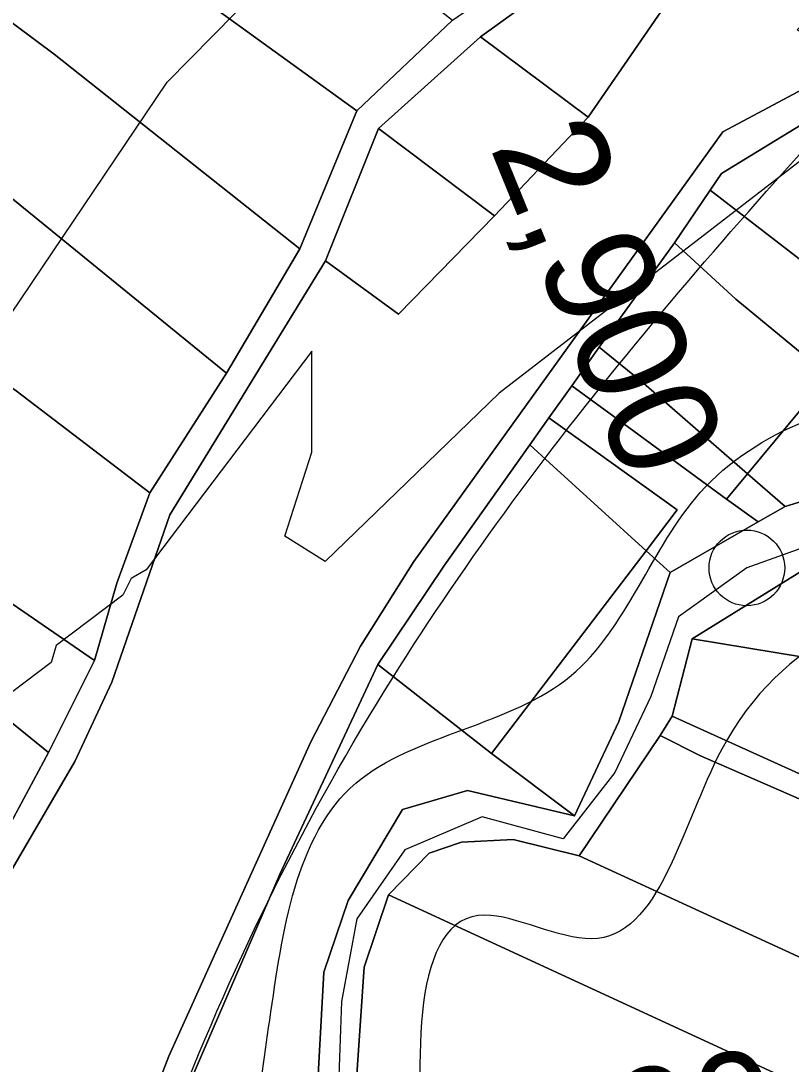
# Model space of a CAD drawing. Extents: x -510989 to -501240, y -1184665 to -1176089.
# Drawn here: x -504835.7 to -504744.1, y -1182159.8 to -1182035.7 of the extents above; entities that cross this region are included whole.
import ezdxf

# ---------------------------------------------------------------- set-up
doc = ezdxf.new("R2010")
doc.units = 0
for name, color, linetype in [('orna_puda', 7, 'Continuous'), ('ostatni_plocha_x_draha', 7, 'Continuous'), ('ostatni_plocha_x_ostatni_komunikace', 7, 'Continuous'), ('STAV_zaplavove_uzemi', 7, 'Continuous'), ('trasovani_toku', 7, 'Continuous'), ('trvaly_travni_porost', 7, 'Continuous'), ('vodni_plocha_x_vodni_tok_v_koryt_prir_n_upr', 7, 'Continuous'), ('vrstevnice_01', 7, 'Continuous'), ('vrstevnice_02', 7, 'Continuous'), ('zahrada', 7, 'Continuous')]:
    doc.layers.add(name, color=color, linetype=linetype)

msp = doc.modelspace()

# ---------------------------------------------------------------- linework, layer by layer
at = {"layer": 'orna_puda'}
for points in [[(-504758, -1182062.12), (-504753.74, -1182055.85), (-504733.97, -1182071.11), (-504739.62, -1182077.91), (-504750.68, -1182068.8)], [(-504758, -1182062.12), (-504750.68, -1182068.8), (-504739.62, -1182077.91), (-504749.29, -1182089.57), (-504761.65, -1182078.81), (-504766.93, -1182074.5)], [(-504766.93, -1182074.5), (-504761.65, -1182078.81), (-504749.29, -1182089.57), (-504751.78, -1182092.57), (-504765.79, -1182082.31), (-504770.2, -1182079.09)], [(-504772.91, -1182082.9), (-504769.44, -1182085.4), (-504757.67, -1182093.86), (-504761.36, -1182098.71), (-504772.85, -1182088.28), (-504775.2, -1182086.12)], [(-504772.85, -1182088.28), (-504761.36, -1182098.71), (-504779.73, -1182122.83), (-504793.26, -1182112.23), (-504785.31, -1182100.44), (-504775.2, -1182086.12)]]:
    msp.add_lwpolyline(points, close=True, dxfattribs=at)
at = {"layer": 'ostatni_plocha_x_draha'}
for points in [[(-504859.45, -1182168.14), (-504849.43, -1182158.25), (-504829.27, -1182123.76), (-504824.87, -1182114.35), (-504817.98, -1182094.43), (-504799.49, -1182064.24), (-504790.8, -1182070.6), (-504779.37, -1182058.89), (-504768.25, -1182047.16), (-504754.87, -1182027.69), (-504758.03, -1182024.96), (-504737.07, -1182001.44), (-504723.76, -1181980.63), (-504715.66, -1181965.83), (-504691.28, -1181914.81), (-504688.57, -1181885.1), (-504684.57, -1181858.73)], [(-504647.93, -1181871.99), (-504650.23, -1181885.85), (-504650.1, -1181893.98), (-504668.26, -1181940.61), (-504680.42, -1181965.09), (-504690.36, -1181981.59), (-504703.97, -1181997.4), (-504713.49, -1182008.59), (-504743.4, -1182036.79), (-504736.32, -1182040.78), (-504739.68, -1182042.23), (-504752.24, -1182048.9), (-504788.98, -1182099.98), (-504795.33, -1182110.05), (-504801.21, -1182121.43), (-504818.09, -1182158.83), (-504829.87, -1182189.28)]]:
    msp.add_lwpolyline(points, dxfattribs=at)
at = {"layer": 'ostatni_plocha_x_ostatni_komunikace'}
for points in [[(-504837.16, -1182131.58), (-504832.42, -1182122.71), (-504826.95, -1182111.78), (-504824.27, -1182102.58), (-504820.36, -1182091.82), (-504811.25, -1182077.59), (-504802.51, -1182062.81), (-504795.74, -1182046.41), (-504784.38, -1182035.65), (-504773.56, -1182028.18), (-504767.26, -1182022.47), (-504813.2, -1181984.7), (-504848.72, -1181955.61)], [(-504838.74, -1181961.17), (-504834.23, -1181964.97), (-504825.13, -1181972.63), (-504813.98, -1181977.88), (-504788.28, -1181999.87), (-504769.42, -1182015.49), (-504760.61, -1182022.83), (-504781.06, -1182037.63), (-504793.19, -1182048.5), (-504799.49, -1182064.24), (-504817.98, -1182094.43), (-504824.87, -1182114.35), (-504829.27, -1182123.76), (-504849.43, -1182158.25)], [(-504829.87, -1182189.28), (-504818.09, -1182158.83), (-504801.21, -1182121.43), (-504795.33, -1182110.05), (-504788.98, -1182099.98), (-504752.24, -1182048.9), (-504739.68, -1182042.23), (-504737.21, -1182044.59), (-504752.39, -1182053.85), (-504753.74, -1182055.85), (-504758, -1182062.12), (-504766.93, -1182074.5), (-504770.2, -1182079.09), (-504772.91, -1182082.9), (-504775.2, -1182086.12), (-504785.31, -1182100.44), (-504793.26, -1182112.23), (-504804.88, -1182137.1), (-504815.47, -1182161.68)]]:
    msp.add_lwpolyline(points, dxfattribs=at)
at = {"layer": 'STAV_zaplavove_uzemi'}
for points in [[(-504826.46, -1182247.73), (-504827.62, -1182204.68), (-504817.15, -1182165.12), (-504791.55, -1182113.93), (-504727.56, -1182034.81), (-504708.94, -1182017.35), (-504669.38, -1181991.76), (-504649.6, -1181961.5), (-504628.66, -1181917.29), (-504601.9, -1181867.26), (-504597.24, -1181809.08), (-504585.16, -1181766.79), (-504596.8, -1181741.4), (-504604.2, -1181726.59), (-504633.82, -1181658.9), (-504646.51, -1181600.72), (-504660.26, -1181556.29), (-504751.04, -1181459.08), (-504798.4, -1181384.84), (-504826.55, -1181347.73), (-504862.39, -1181315.73), (-504866.23, -1181265.81), (-504862.39, -1181205.66), (-504853.43, -1181164.7), (-504793.92, -1181116.47), (-504755.84, -1181064.64), (-504725.17, -1181018.1), (-504649.01, -1180947.23), (-504594, -1180900.69), (-504545.35, -1180879.53), (-504377.38, -1180832.83), (-504317.01, -1180808.36), (-504368.93, -1180802.59), (-504426.63, -1180826.63), (-504542.02, -1180859.32)], [(-504547.82, -1181597.63), (-504529.08, -1181677.7), (-504510.34, -1181762.87), (-504510.34, -1181805.46), (-504503.52, -1181848.05), (-504522.26, -1181902.56), (-504557.31, -1181989.81), (-504582.91, -1182010.28), (-504608.51, -1182029.48), (-504618.75, -1182071.72), (-504632.83, -1182096.04), (-504648.18, -1182115.24), (-504664.82, -1182122.91), (-504685.3, -1182130.59), (-504727.54, -1182144.67), (-504745.46, -1182181.79), (-504758.25, -1182222.75), (-504758.25, -1182257.3), (-504807.19, -1182292.7), (-504828.34, -1182288.47), (-504827.28, -1182244.04)], [(-504574.97, -1181692.93), (-504558.07, -1181754.88), (-504562.29, -1181804.15), (-504563.7, -1181856.24), (-504570.74, -1181913.97), (-504583.41, -1181961.83), (-504617.2, -1182002.66), (-504652.4, -1182051.94), (-504665.07, -1182080.1), (-504696.04, -1182099.81), (-504738.28, -1182108.25), (-504752.36, -1182122.33), (-504767.85, -1182144.86), (-504780.52, -1182142.04), (-504787.55, -1182173.02), (-504781.92, -1182218.07), (-504783.33, -1182247.63), (-504788.96, -1182265.94), (-504808.67, -1182277.2), (-504832.61, -1182281.42)], [(-504824.03, -1182251.79), (-504806.11, -1182251.79), (-504808.67, -1182227.48), (-504803.55, -1182203.16), (-504807.39, -1182181.4), (-504806.11, -1182154.52), (-504795.88, -1182126.36), (-504783.08, -1182119.97), (-504770.28, -1182113.56), (-504754.92, -1182091.81), (-504726.76, -1182079.01), (-504689.64, -1182070.05), (-504667.89, -1182041.89), (-504634.61, -1181997.1), (-504615.41, -1181959.98), (-504602.61, -1181927.98), (-504596.21, -1181880.63), (-504594.68, -1181823.86), (-504583.41, -1181774.59), (-504590.45, -1181740.8), (-504600.31, -1181726.72)]]:
    msp.add_spline(points, degree=3, dxfattribs=at)
at = {"layer": 'trasovani_toku'}
for p, q in [((-504739.98, -1182097.36), (-504749.38, -1182100.76)), ((-504749.38, -1182100.76), (-504757.51, -1182106.59)), ((-504757.51, -1182106.59), (-504760.79, -1182116.03)), ((-504760.79, -1182116.03), (-504765.07, -1182125.07)), ((-504765.07, -1182125.07), (-504771.21, -1182132.96)), ((-504780.86, -1182130.35), (-504790.06, -1182134.27)), ((-504771.21, -1182132.96), (-504780.86, -1182130.35)), ((-504790.06, -1182134.27), (-504795.75, -1182142.49)), ((-504795.75, -1182142.49), (-504797.57, -1182152.33)), ((-504797.57, -1182152.33), (-504797.94, -1182162.32))]:
    msp.add_line(p, q, dxfattribs=at)
msp.add_circle((-504749.38, -1182100.76), 4.5, dxfattribs=at)
at = {"layer": 'trvaly_travni_porost'}
for points in [[(-504993.5, -1181881.56), (-504984.86, -1181867.51), (-504962.33, -1181888.51), (-504935.39, -1181913.7), (-504871.82, -1181967.75), (-504832.04, -1181998.3), (-504784.38, -1182035.65), (-504795.74, -1182046.41), (-504839.79, -1182014.57), (-504862.79, -1181996.36), (-504890.14, -1181974.54), (-504949.12, -1181922.93)], [(-505002.22, -1181895.72), (-504993.5, -1181881.56), (-504949.12, -1181922.93), (-504890.14, -1181974.54), (-504862.79, -1181996.36), (-504839.79, -1182014.57), (-504795.74, -1182046.41), (-504802.51, -1182062.81), (-504831.72, -1182039.67), (-504879.28, -1182004.21), (-504900.87, -1181987.03), (-504962.75, -1181932.82)], [(-505010.39, -1181909), (-505002.22, -1181895.72), (-504962.75, -1181932.82), (-504900.87, -1181987.03), (-504879.28, -1182004.21), (-504831.72, -1182039.67), (-504802.51, -1182062.81), (-504811.25, -1182077.59), (-504853.39, -1182043.33), (-504909.74, -1181999.27), (-504959.15, -1181956.86), (-504998.4, -1181920.33)], [(-505010.39, -1181909), (-504998.4, -1181920.33), (-504959.15, -1181956.86), (-504909.74, -1181999.27), (-504853.39, -1182043.33), (-504811.25, -1182077.59), (-504820.36, -1182091.82), (-504836.26, -1182079.72), (-504863.58, -1182061.23), (-504883.85, -1182041.51), (-504900.76, -1182027.19), (-504927.48, -1182005.27), (-504968.07, -1181970.52), (-505018.78, -1181922.64)], [(-505024.55, -1181932.01), (-505018.78, -1181922.64), (-504968.07, -1181970.52), (-504927.48, -1182005.27), (-504900.76, -1182027.19), (-504883.85, -1182041.51), (-504863.58, -1182061.23), (-504836.26, -1182079.72), (-504820.36, -1182091.82), (-504824.27, -1182102.58), (-504826.95, -1182111.78), (-504838.56, -1182103.8), (-504851.7, -1182089.35), (-504868.75, -1182075.95), (-504886.31, -1182063.58), (-504894.38, -1182057.2), (-504930.63, -1182029.53), (-504978.22, -1181989.22), (-505027.22, -1181944.52), (-505030.37, -1181941.47)], [(-505030.37, -1181941.47), (-505027.22, -1181944.52), (-504978.22, -1181989.22), (-504930.63, -1182029.53), (-504894.38, -1182057.2), (-504886.31, -1182063.58), (-504868.75, -1182075.95), (-504851.7, -1182089.35), (-504838.56, -1182103.8), (-504826.95, -1182111.78), (-504832.42, -1182122.71), (-504895.27, -1182071.75), (-504946.75, -1182031.86), (-504998.13, -1181987.74), (-505036.32, -1181951.14)], [(-505041.81, -1181960.05), (-505036.32, -1181951.14), (-504998.13, -1181987.74), (-504946.75, -1182031.86), (-504895.27, -1182071.75), (-504832.42, -1182122.71), (-504837.16, -1182131.58), (-504875.76, -1182101.41), (-504912.52, -1182071.28), (-504956.11, -1182036.92), (-504998.75, -1182001.04), (-505020.83, -1181979.86), (-505034.49, -1181967.49)], [(-504758.03, -1182024.96), (-504754.87, -1182027.69), (-504768.25, -1182047.16), (-504781.06, -1182037.63), (-504760.61, -1182022.83)], [(-504768.25, -1182047.16), (-504779.37, -1182058.89), (-504793.19, -1182048.5), (-504781.06, -1182037.63)], [(-504737.21, -1182044.59), (-504731.52, -1182050.85), (-504702.59, -1182083.38), (-504715.03, -1182085.74), (-504733.97, -1182071.11), (-504753.74, -1182055.85), (-504752.39, -1182053.85)], [(-504793.19, -1182048.5), (-504779.37, -1182058.89), (-504790.8, -1182070.6), (-504799.49, -1182064.24)], [(-504739.62, -1182077.91), (-504727.29, -1182088.07), (-504744.83, -1182093.45), (-504749.29, -1182089.57)], [(-504770.2, -1182079.09), (-504765.79, -1182082.31), (-504751.78, -1182092.57), (-504748.05, -1182095.3), (-504758.5, -1182101.31), (-504761.36, -1182098.71), (-504757.67, -1182093.86), (-504769.44, -1182085.4), (-504772.91, -1182082.9)], [(-504751.78, -1182092.57), (-504749.29, -1182089.57), (-504744.83, -1182093.45), (-504748.05, -1182095.3)], [(-504761.36, -1182098.71), (-504758.5, -1182101.31), (-504764.62, -1182119.03), (-504769.89, -1182130.23), (-504779.73, -1182122.83)], [(-504755.88, -1182109.19), (-504732.52, -1182113.04), (-504718.53, -1182121.76), (-504710.76, -1182124.15), (-504706.5, -1182125.55), (-504711.07, -1182139.76), (-504758.27, -1182118.4)], [(-504793.26, -1182112.23), (-504779.73, -1182122.83), (-504769.89, -1182130.23), (-504782.59, -1182127.22), (-504790.34, -1182129.48), (-504796.78, -1182140.31), (-504799.68, -1182148.82), (-504801.08, -1182173.98), (-504815.47, -1182161.68), (-504804.88, -1182137.1)]]:
    msp.add_lwpolyline(points, close=True, dxfattribs=at)
at = {"layer": 'vodni_plocha_x_vodni_tok_v_koryt_prir_n_upr'}
for points in [[(-504584.84, -1181968.96), (-504617.59, -1182000.69), (-504625.18, -1182014.78), (-504630.99, -1182019.73), (-504642.65, -1182030.42), (-504657.54, -1182050.8), (-504664.7, -1182067.84), (-504672.41, -1182072.88), (-504687.19, -1182086.55), (-504689.45, -1182089.11), (-504699.45, -1182093.97), (-504703.47, -1182095.92), (-504724.45, -1182097.14), (-504740.92, -1182099.93), (-504755.88, -1182109.19), (-504758.27, -1182118.4), (-504759.69, -1182120.68), (-504769.3, -1182135.01), (-504777.16, -1182133.05), (-504783.29, -1182133.37), (-504787.17, -1182134.66), (-504791.97, -1182139.62), (-504794.87, -1182148.24), (-504796.39, -1182170.3)], [(-504801.08, -1182173.98), (-504799.68, -1182148.82), (-504796.78, -1182140.31), (-504790.34, -1182129.48), (-504782.59, -1182127.22), (-504769.89, -1182130.23), (-504764.62, -1182119.03), (-504758.5, -1182101.31), (-504748.05, -1182095.3), (-504744.83, -1182093.45), (-504727.29, -1182088.07), (-504715.03, -1182085.74), (-504702.59, -1182083.38), (-504693.65, -1182079.25), (-504686.24, -1182075.82), (-504665.87, -1182050.49), (-504658.1, -1182038.61), (-504647.39, -1182026.02), (-504642.03, -1182021.6), (-504638.46, -1182018.84), (-504625.17, -1181999.26), (-504618.84, -1181992.12), (-504609.43, -1181984.65)]]:
    msp.add_lwpolyline(points, dxfattribs=at)
at = {"layer": 'vrstevnice_01'}
msp.add_lwpolyline([(-504962.41, -1182230), (-504944.31, -1182209), (-504933.09, -1182189), (-504911.91, -1182133), (-504905.81, -1182123), (-504897.19, -1182113), (-504890.31, -1182107), (-504864.09, -1182094), (-504841.91, -1182078), (-504818.31, -1182043), (-504807.5, -1182032), (-504794.81, -1182024), (-504784.31, -1182021), (-504754.31, -1182015), (-504743.19, -1182010), (-504735, -1182004), (-504713.41, -1181977), (-504689.31, -1181927), (-504672.5, -1181879), (-504679.69, -1181858)], dxfattribs=at)
at = {"layer": 'vrstevnice_02'}
msp.add_lwpolyline([(-504616.5, -1181863), (-504618.5, -1181915), (-504621.41, -1181937), (-504628.09, -1181953), (-504634, -1181962), (-504644.41, -1181973), (-504665.19, -1181991), (-504666.09, -1181993), (-504778.81, -1182080), (-504799.5, -1182100), (-504804.31, -1182097), (-504801.09, -1182087), (-504801.09, -1182075), (-504820.81, -1182101), (-504822.59, -1182102), (-504823.59, -1182104), (-504831.5, -1182110), (-504832.09, -1182112), (-504855.91, -1182130), (-504870.09, -1182146), (-504877.91, -1182158), (-504885.81, -1182172)], dxfattribs=at)
at = {"layer": 'zahrada'}
for points in [[(-504703.47, -1182095.92), (-504698.86, -1182100.19), (-504710.76, -1182124.15), (-504718.53, -1182121.76), (-504732.52, -1182113.04), (-504755.88, -1182109.19), (-504740.92, -1182099.93), (-504724.45, -1182097.14)], [(-504758.27, -1182118.4), (-504711.07, -1182139.76), (-504711.71, -1182141.93), (-504754.89, -1182123.1), (-504759.69, -1182120.68)], [(-504759.69, -1182120.68), (-504754.89, -1182123.1), (-504711.71, -1182141.93), (-504715.65, -1182155.38), (-504726, -1182152.98), (-504736.9, -1182149.9), (-504769.3, -1182135.01)], [(-504783.29, -1182133.37), (-504777.16, -1182133.05), (-504769.3, -1182135.01), (-504736.9, -1182149.9), (-504726, -1182152.98), (-504731.77, -1182165.83), (-504743.64, -1182161.96), (-504791.97, -1182139.62), (-504787.17, -1182134.66)], [(-504791.97, -1182139.62), (-504743.64, -1182161.96), (-504731.77, -1182165.83), (-504731.55, -1182165.9), (-504716.35, -1182169.88), (-504721.13, -1182181.96), (-504723.8, -1182196.37), (-504760.65, -1182188.91), (-504793.27, -1182180.29), (-504796.39, -1182170.3), (-504794.87, -1182148.24)]]:
    msp.add_lwpolyline(points, close=True, dxfattribs=at)

# ---------------------------------------------------------------- texts
at = {"layer": 'trasovani_toku'}
for s, rotation, p in [('2,900', 292.1579, (-504779.99, -1182050.68)), ('3,000', 10.3091, (-504787.59, -1182178.17))]:
    msp.add_text(s, height=13, rotation=rotation, dxfattribs=at).set_placement(p)

doc.saveas('drawing.dxf')
